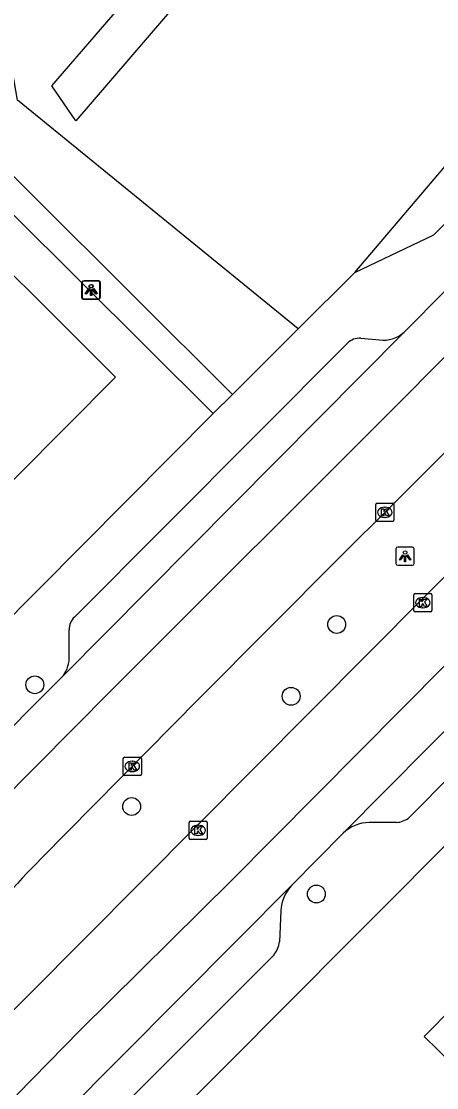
# Model space of a CAD drawing. Extents: x 157767 to 159171, y 387842 to 389425.
# Drawn here: x 158554.5 to 158577.3, y 388741.9 to 388800.4 of the extents above; entities that cross this region are included whole.
import ezdxf

# ---------------------------------------------------------------- set-up
doc = ezdxf.new("R2010")
doc.units = 0
for name, color, linetype in [('IMGEO_Berm_groen', 7, 'Continuous'), ('IMGEO_Boom', 7, 'Continuous'), ('IMGEO_Kolk', 7, 'Continuous'), ('IMGEO_Lichtpunt', 7, 'Continuous'), ('IMGEO_Loofbos', 7, 'Continuous'), ('IMGEO_Pand', 7, 'Continuous'), ('IMGEO_Rijbaan_lokaal_gesloten', 7, 'Continuous'), ('IMGEO_Voetpad_open', 7, 'Continuous'), ('IMGEO_Waterloop', 7, 'Continuous')]:
    doc.layers.add(name, color=color, linetype=linetype)

msp = doc.modelspace()

# ---------------------------------------------------------------- linework, layer by layer
at = {"layer": 'IMGEO_Berm_groen'}
msp.add_lwpolyline([(158572.781, 388786.6), (158601.974, 388820.947), (158596.92, 388828.506)], dxfattribs=at)
at = {"layer": 'IMGEO_Boom'}
for centre in [(158571.781, 388767.314), (158555.224, 388764.011), (158569.28, 388763.379), (158560.534, 388757.337), (158570.666, 388752.541)]:
    msp.add_circle(centre, 0.489, dxfattribs=at)
at = {"layer": 'IMGEO_Kolk'}
for p, q in [((158573.919, 388773.033), (158573.919, 388773.885)), ((158573.994, 388773.959), (158574.846, 388773.959)), ((158574.92, 388773.885), (158574.92, 388773.033)), ((158574.407, 388773.739), (158574.432, 388773.739)), ((158574.846, 388772.959), (158573.994, 388772.959)), ((158574.43, 388773.179), (158574.405, 388773.179)), ((158576.001, 388768.08), (158576.001, 388768.932)), ((158576.076, 388769.006), (158576.928, 388769.006)), ((158576.489, 388768.786), (158576.514, 388768.786)), ((158577.002, 388768.932), (158577.002, 388768.08)), ((158576.928, 388768.006), (158576.076, 388768.006)), ((158576.512, 388768.226), (158576.487, 388768.226)), ((158560.068, 388759.109), (158560.068, 388759.961)), ((158560.143, 388760.035), (158560.995, 388760.035)), ((158560.556, 388759.815), (158560.581, 388759.815)), ((158561.069, 388759.961), (158561.069, 388759.109)), ((158560.579, 388759.255), (158560.554, 388759.255)), ((158560.995, 388759.035), (158560.143, 388759.035)), ((158563.681, 388755.61), (158563.681, 388756.462)), ((158563.756, 388756.536), (158564.608, 388756.536)), ((158564.169, 388756.316), (158564.194, 388756.316)), ((158564.682, 388756.462), (158564.682, 388755.61)), ((158564.192, 388755.756), (158564.167, 388755.756)), ((158564.608, 388755.536), (158563.756, 388755.536))]:
    msp.add_line(p, q, dxfattribs=at)
for points in [[(158573.919, 388773.033), (158573.919, 388773.885)], [(158573.994, 388773.959), (158574.846, 388773.959)], [(158574.92, 388773.885), (158574.92, 388773.033)], [(158574.24, 388773.659), (158574.363, 388773.659), (158574.363, 388773.508), (158574.493, 388773.659), (158574.657, 388773.659), (158574.511, 388773.508), (158574.664, 388773.259), (158574.512, 388773.259), (158574.427, 388773.423), (158574.363, 388773.356), (158574.363, 388773.259), (158574.24, 388773.259), (158574.24, 388773.659)], [(158574.846, 388772.959), (158573.994, 388772.959)], [(158576.001, 388768.08), (158576.001, 388768.932)], [(158576.076, 388769.006), (158576.928, 388769.006)], [(158576.322, 388768.706), (158576.445, 388768.706), (158576.445, 388768.555), (158576.575, 388768.706), (158576.739, 388768.706), (158576.593, 388768.555), (158576.746, 388768.306), (158576.594, 388768.306), (158576.509, 388768.47), (158576.445, 388768.403), (158576.445, 388768.306), (158576.322, 388768.306), (158576.322, 388768.706)], [(158577.002, 388768.932), (158577.002, 388768.08)], [(158576.928, 388768.006), (158576.076, 388768.006)], [(158560.068, 388759.109), (158560.068, 388759.961)], [(158560.143, 388760.035), (158560.995, 388760.035)], [(158561.069, 388759.961), (158561.069, 388759.109)], [(158560.389, 388759.735), (158560.512, 388759.735), (158560.512, 388759.584), (158560.642, 388759.735), (158560.806, 388759.735), (158560.66, 388759.584), (158560.813, 388759.335), (158560.661, 388759.335), (158560.576, 388759.499), (158560.512, 388759.432), (158560.512, 388759.335), (158560.389, 388759.335), (158560.389, 388759.735)], [(158560.995, 388759.035), (158560.143, 388759.035)], [(158563.681, 388755.61), (158563.681, 388756.462)], [(158563.756, 388756.536), (158564.608, 388756.536)], [(158564.682, 388756.462), (158564.682, 388755.61)], [(158564.002, 388756.236), (158564.125, 388756.236), (158564.125, 388756.085), (158564.255, 388756.236), (158564.419, 388756.236), (158564.273, 388756.085), (158564.426, 388755.836), (158564.274, 388755.836), (158564.189, 388756), (158564.125, 388755.933), (158564.125, 388755.836), (158564.002, 388755.836), (158564.002, 388756.236)], [(158564.608, 388755.536), (158563.756, 388755.536)]]:
    msp.add_lwpolyline(points, dxfattribs=at)
for centre, start, end in [((158573.996, 388773.883), 91.55205, 178.44795), ((158573.996, 388773.883), 91.55205, 178.44795), ((158574.844, 388773.883), 1.55205, 88.44795), ((158574.844, 388773.883), 1.55205, 88.44795), ((158573.996, 388773.035), 181.55205, 268.44795), ((158573.996, 388773.035), 181.55205, 268.44795), ((158574.844, 388773.035), 271.55205, 358.44795), ((158574.844, 388773.035), 271.55205, 358.44795), ((158576.078, 388768.93), 91.55205, 178.44795), ((158576.078, 388768.93), 91.55205, 178.44795), ((158576.926, 388768.93), 1.55205, 88.44795), ((158576.926, 388768.93), 1.55205, 88.44795), ((158576.078, 388768.082), 181.55205, 268.44795), ((158576.078, 388768.082), 181.55205, 268.44795), ((158576.926, 388768.082), 271.55205, 358.44795), ((158576.926, 388768.082), 271.55205, 358.44795), ((158560.145, 388759.959), 91.55205, 178.44795), ((158560.145, 388759.959), 91.55205, 178.44795), ((158560.993, 388759.959), 1.55205, 88.44795), ((158560.993, 388759.959), 1.55205, 88.44795), ((158560.145, 388759.111), 181.55205, 268.44795), ((158560.145, 388759.111), 181.55205, 268.44795), ((158560.993, 388759.111), 271.55205, 358.44795), ((158560.993, 388759.111), 271.55205, 358.44795), ((158563.758, 388756.46), 91.55205, 178.44795), ((158563.758, 388756.46), 91.55205, 178.44795), ((158564.606, 388756.46), 1.55205, 88.44795), ((158564.606, 388756.46), 1.55205, 88.44795), ((158563.758, 388755.612), 181.55205, 268.44795), ((158563.758, 388755.612), 181.55205, 268.44795), ((158564.606, 388755.612), 271.55205, 358.44795), ((158564.606, 388755.612), 271.55205, 358.44795)]:
    msp.add_arc(centre, 0.0765, start, end, dxfattribs=at)
for centre, major_axis, ratio, start_param, end_param in [((158574.406, 388773.459), (-0.387, 0.002), 0.722429, 4.712389, 7.853982), ((158574.431, 388773.459), (-0.39, 0.002), 0.717154, 1.570796, 4.712389), ((158576.488, 388768.506), (-0.387, 0.002), 0.722429, 4.712389, 7.853982), ((158576.513, 388768.506), (-0.39, 0.002), 0.717154, 1.570796, 4.712389), ((158560.555, 388759.535), (-0.387, 0.002), 0.722429, 4.712389, 7.853982), ((158560.58, 388759.535), (-0.39, 0.002), 0.717154, 1.570796, 4.712389), ((158564.168, 388756.036), (-0.387, 0.002), 0.722429, 4.712389, 7.853982), ((158564.193, 388756.036), (-0.39, 0.002), 0.717154, 1.570796, 4.712389)]:
    msp.add_ellipse(centre, major_axis=major_axis, ratio=ratio, start_param=start_param, end_param=end_param, dxfattribs=at)
at = {"layer": 'IMGEO_Lichtpunt'}
for p, q in [((158558.694, 388786.135), (158557.886, 388786.135)), ((158558.694, 388786.135), (158557.886, 388786.135)), ((158558.729, 388786.149), (158557.921, 388786.149)), ((158558.729, 388786.149), (158557.921, 388786.149)), ((158557.792, 388786.04), (158557.792, 388785.233)), ((158557.792, 388786.04), (158557.792, 388785.233)), ((158557.827, 388786.054), (158557.827, 388785.247)), ((158557.827, 388786.054), (158557.827, 388785.247)), ((158558.788, 388785.233), (158558.788, 388786.04)), ((158558.788, 388785.233), (158558.788, 388786.04)), ((158558.823, 388785.247), (158558.823, 388786.054)), ((158558.823, 388785.247), (158558.823, 388786.054)), ((158557.886, 388785.139), (158558.694, 388785.139)), ((158557.886, 388785.139), (158558.694, 388785.139)), ((158557.921, 388785.153), (158558.729, 388785.153)), ((158557.921, 388785.153), (158558.729, 388785.153)), ((158575.03, 388771.461), (158575.03, 388770.654)), ((158575.03, 388771.461), (158575.03, 388770.654)), ((158575.932, 388771.556), (158575.124, 388771.556)), ((158575.932, 388771.556), (158575.124, 388771.556)), ((158576.026, 388770.654), (158576.026, 388771.461)), ((158576.026, 388770.654), (158576.026, 388771.461)), ((158575.124, 388770.56), (158575.932, 388770.56)), ((158575.124, 388770.56), (158575.932, 388770.56))]:
    msp.add_line(p, q, dxfattribs=at)
for points in [[(158558.166, 388785.704), (158558.205, 388785.676), (158558.017, 388785.414), (158557.979, 388785.441), (158558.166, 388785.704)], [(158558.201, 388785.718), (158558.24, 388785.69), (158558.052, 388785.428), (158558.014, 388785.455), (158558.201, 388785.718)], [(158558.268, 388785.656), (158558.315, 388785.656), (158558.315, 388785.334), (158558.268, 388785.334), (158558.268, 388785.656)], [(158558.303, 388785.67), (158558.35, 388785.67), (158558.35, 388785.348), (158558.303, 388785.348), (158558.303, 388785.67)], [(158558.378, 388785.676), (158558.416, 388785.703), (158558.603, 388785.441), (158558.564, 388785.413), (158558.378, 388785.676)], [(158558.413, 388785.69), (158558.451, 388785.717), (158558.638, 388785.455), (158558.599, 388785.427), (158558.413, 388785.69)], [(158575.404, 388771.125), (158575.443, 388771.097), (158575.255, 388770.835), (158575.217, 388770.862), (158575.404, 388771.125)], [(158575.506, 388771.077), (158575.553, 388771.077), (158575.553, 388770.755), (158575.506, 388770.755), (158575.506, 388771.077)], [(158575.616, 388771.097), (158575.654, 388771.124), (158575.841, 388770.862), (158575.802, 388770.834), (158575.616, 388771.097)]]:
    msp.add_lwpolyline(points, dxfattribs=at)
for centre in [(158558.291, 388785.838), (158558.326, 388785.852), (158575.529, 388771.259)]:
    msp.add_circle(centre, 0.0994, dxfattribs=at)
for centre, start, end in [((158557.886, 388786.04), 90, 180), ((158557.886, 388786.04), 90, 180), ((158557.921, 388786.054), 90, 180), ((158557.921, 388786.054), 90, 180), ((158558.694, 388786.04), 0, 90), ((158558.694, 388786.04), 0, 90), ((158558.729, 388786.054), 0, 90), ((158558.729, 388786.054), 0, 90), ((158557.886, 388785.233), 180, 270), ((158557.886, 388785.233), 180, 270), ((158557.921, 388785.247), 180, 270), ((158557.921, 388785.247), 180, 270), ((158558.694, 388785.233), 270, 0), ((158558.694, 388785.233), 270, 360), ((158558.729, 388785.247), 270, 0), ((158558.729, 388785.247), 270, 360), ((158575.124, 388771.461), 90, 180), ((158575.124, 388771.461), 90, 180), ((158575.932, 388771.461), 0, 90), ((158575.932, 388771.461), 0, 90), ((158575.124, 388770.654), 180, 270), ((158575.124, 388770.654), 180, 270), ((158575.932, 388770.654), 270, 0), ((158575.932, 388770.654), 270, 360)]:
    msp.add_arc(centre, 0.0946, start, end, dxfattribs=at)
at = {"layer": 'IMGEO_Loofbos'}
msp.add_lwpolyline([(158569.66, 388783.515), (158554.276, 388796.053), (158553.822, 388798.698), (158543.775, 388806.701)], dxfattribs=at)
at = {"layer": 'IMGEO_Pand'}
for points in [[(158540.5, 388773.46), (158547.8, 388780.789), (158543.553, 388785.02), (158549.492, 388790.982), (158559.642, 388780.872), (158551.495, 388772.691), (158550.374, 388773.808), (158548.674, 388772.101), (158548.32, 388772.454), (158544.934, 388769.054)], [(158578.818, 388742.547), (158576.58, 388744.74), (158578.162, 388746.347), (158580.395, 388744.138)]]:
    msp.add_lwpolyline(points, dxfattribs=at)
at = {"layer": 'IMGEO_Rijbaan_lokaal_gesloten'}
for points in [[(158605.002, 388813.081), (158575.481, 388783.333)], [(158496.706, 388700.559), (158501.89, 388705.761), (158518.632, 388722.627), (158536.648, 388740.777), (158559.421, 388763.72), (158575.267, 388779.508), (158587.717, 388792.072), (158606.755, 388811.281)], [(158609.278, 388808.691), (158607.291, 388806.668), (158597.473, 388796.797), (158596.851, 388796.172), (158581.38, 388780.421), (158574.873, 388773.914), (158571.919, 388770.96), (158564.258, 388763.267), (158555.577, 388754.49)], [(158551.782, 388743.914), (158564.106, 388756.272), (158576.646, 388768.891), (158589.106, 388781.355), (158597.897, 388790.325), (158610.033, 388802.4)], [(158612.427, 388800.04), (158603.516, 388791.051), (158565.991, 388753.259), (158557.708, 388745.089), (158554.23, 388741.548), (158556.103, 388739.723)], [(158572.134, 388755.875), (158611.975, 388795.982)], [(158575.481, 388783.333), (158556.771, 388764.502)], [(158556.771, 388764.502), (158556.46, 388764.189), (158544.35, 388752.036)], [(158572.134, 388755.875), (158569.319, 388753.027)], [(158556.786, 388740.429), (158566.308, 388750), (158569.319, 388753.027)]]:
    msp.add_lwpolyline(points, dxfattribs=at)
msp.add_arc((158599.724, 388710.844), 62.08, 135.3273, 140.89598, dxfattribs=at)
at = {"layer": 'IMGEO_Voetpad_open'}
for points in [[(158572.781, 388786.6), (158577.112, 388788.672), (158606.995, 388818.797)], [(158549.493, 388796.166), (158549.641, 388796.246), (158566.057, 388779.908)], [(158558.958, 388736.343), (158572.544, 388750), (158573.542, 388751.004), (158574.558, 388752.024), (158617.549, 388795.239)], [(158564.998, 388778.87), (158550.298, 388793.461)], [(158611.185, 388792.411), (158575.77, 388756.746)], [(158569.66, 388783.515), (158572.781, 388786.6)], [(158566.057, 388779.908), (158566.852, 388780.703), (158569.66, 388783.515)], [(158557.395, 388767.723), (158572.37, 388782.726)], [(158573.1, 388782.996), (158574.118, 388782.914)], [(158564.998, 388778.87), (158566.057, 388779.908)], [(158483.957, 388697.358), (158500, 388713.495), (158536.294, 388750), (158564.998, 388778.87)], [(158557.111, 388765.605), (158557.107, 388767.023)], [(158575.05, 388756.462), (158573.559, 388756.462)], [(158568.714, 388751.629), (158568.642, 388749.928)], [(158568.323, 388749.201), (158560.233, 388741.103)]]:
    msp.add_lwpolyline(points, dxfattribs=at)
for centre, radius, start, end in [((158574.361, 388784.549), 1.653, 261.54098, 312.63494), ((158573.028, 388782.07), 0.929, 85.53251, 135.06263), ((158558.09, 388767.028), 0.983, 134.99431, 180.27836), ((158555.44, 388765.516), 1.674, 322.6993, 3.03685), ((158573.572, 388754.407), 2.055, 90.36316, 134.41329), ((158574.988, 388757.675), 1.214, 272.94048, 310.11248), ((158570.902, 388751.512), 2.191, 136.25982, 176.93802), ((158567.321, 388750.074), 1.329, 318.92994, 353.68733)]:
    msp.add_arc(centre, radius, start, end, dxfattribs=at)
at = {"layer": 'IMGEO_Waterloop'}
msp.add_lwpolyline([(158596.92, 388828.506), (158596.472, 388827.964), (158591.672, 388834.693), (158557.471, 388794.92), (158556.149, 388796.822), (158581.183, 388825.807), (158590.096, 388836.679), (158589.105, 388838.915), (158579.554, 388853.645), (158580.996, 388854.234), (158589.965, 388841.84), (158597.714, 388829.465)], dxfattribs=at)

doc.saveas('drawing.dxf')
